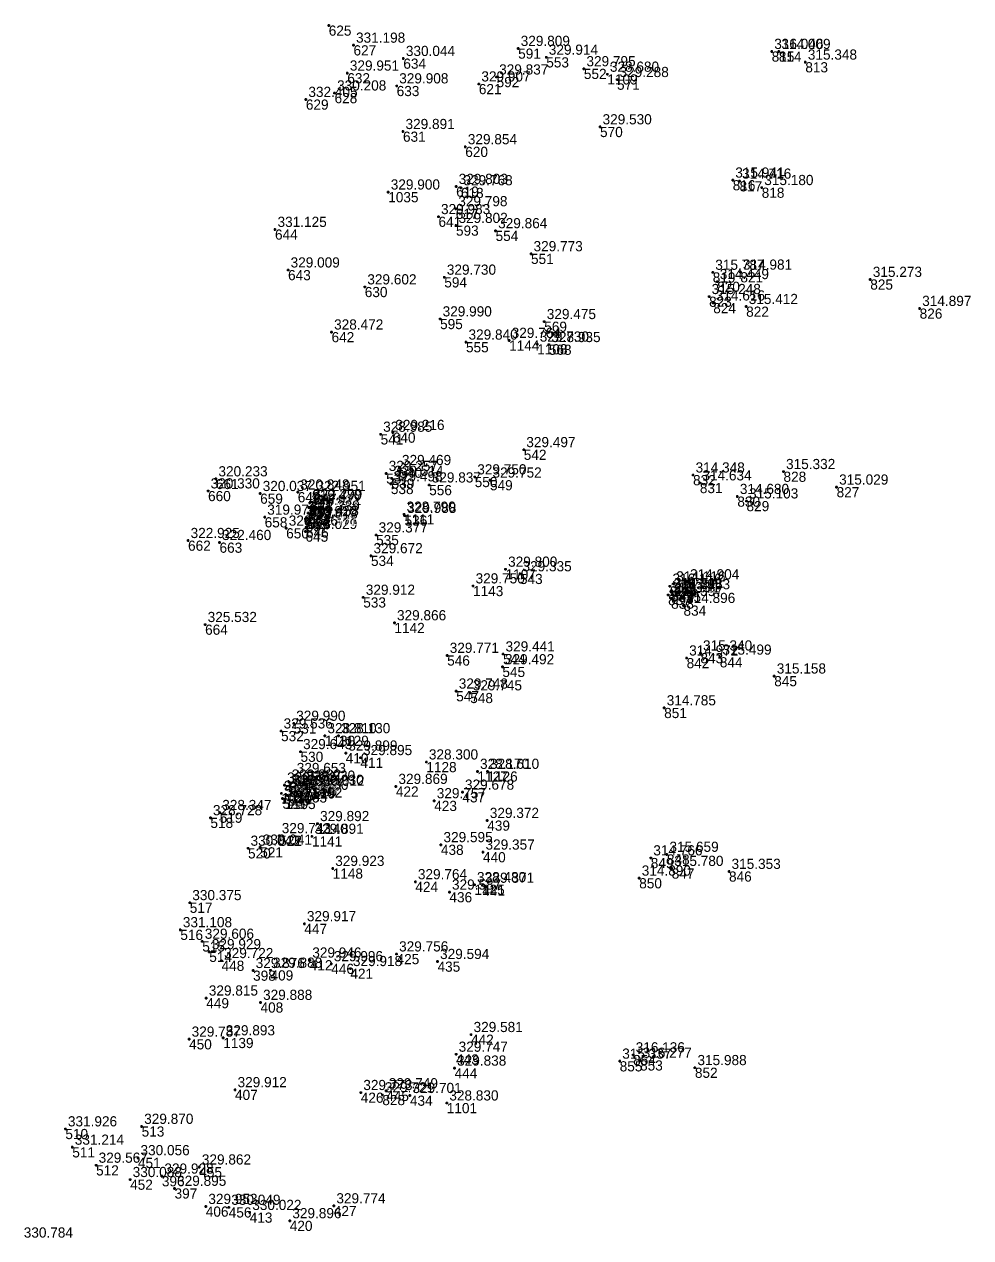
# Model space of a CAD drawing. Extents: x -829398 to -819400, y -1074439 to -1067977.
# Drawn here: x -825860.7 to -825749.1, y -1072841.8 to -1072698.7 of the extents above; entities that cross this region are included whole.
import ezdxf

# ---------------------------------------------------------------- set-up
doc = ezdxf.new("R2010")
doc.units = 0
for name, color, linetype in [('Vrstva 60', 7, 'Continuous'), ('Vrstva 61', 7, 'Continuous'), ('Čísla bodů_doměření_2012', 7, 'Continuous')]:
    doc.layers.add(name, color=color, linetype=linetype)

# ---------------------------------------------------------------- blocks, each defined once
blk = doc.blocks.new('BOD')
at = {"layer": 'Čísla bodů_doměření_2012'}
for p, q in [((-0.15, 0), (0.15, 0)), ((0, -0.15), (0, 0.15))]:
    blk.add_line(p, q, dxfattribs=at)

msp = doc.modelspace()

# ---------------------------------------------------------------- block references
at = {"layer": 'Vrstva 60'}
for p in [(-825824.785, -1072698.818), (-825821.868, -1072701.144), (-825815.992, -1072702.712), (-825802.455, -1072701.528), (-825799.14, -1072702.562), (-825772.563, -1072701.877), (-825771.726, -1072701.884), (-825794.707, -1072703.923), (-825768.604, -1072703.141), (-825822.597, -1072704.435), (-825804.996, -1072704.893), (-825791.94, -1072704.57), (-825790.8, -1072705.196), (-825824.099, -1072706.779), (-825816.776, -1072705.943), (-825807.091, -1072705.717), (-825827.484, -1072707.54), (-825792.804, -1072710.775), (-825816.034, -1072711.327), (-825808.688, -1072713.118), (-825817.773, -1072718.46), (-825809.768, -1072717.804), (-825809.201, -1072717.963), (-825777.159, -1072717.056), (-825776.356, -1072717.18), (-825773.743, -1072717.935), (-825809.814, -1072720.434), (-825811.848, -1072721.363), (-825809.786, -1072722.405), (-825831.121, -1072722.871), (-825805.117, -1072723.027), (-825800.941, -1072725.739), (-825829.581, -1072727.655), (-825779.515, -1072727.93), (-825776.256, -1072727.911), (-825820.537, -1072729.65), (-825811.163, -1072728.508), (-825778.99, -1072729.03), (-825760.946, -1072728.766), (-825779.944, -1072730.791), (-825779.456, -1072731.548), (-825775.577, -1072731.966), (-825755.123, -1072732.194), (-825811.66, -1072733.426), (-825799.381, -1072733.743), (-825824.452, -1072734.971), (-825808.607, -1072736.159), (-825803.519, -1072735.962), (-825800.21, -1072736.4), (-825798.838, -1072736.455), (-825818.669, -1072747.031), (-825817.234, -1072746.822), (-825801.794, -1072748.846), (-825816.453, -1072750.958), (-825838.087, -1072752.292), (-825818.017, -1072751.653), (-825817.366, -1072752.225), (-825807.578, -1072752.06), (-825805.779, -1072752.436), (-825781.837, -1072751.835), (-825781.034, -1072752.768), (-825771.174, -1072751.433), (-825839.011, -1072753.714), (-825832.871, -1072754.022), (-825828.437, -1072753.85), (-825826.524, -1072754.016), (-825817.46, -1072752.881), (-825812.943, -1072753.011), (-825764.915, -1072753.261), (-825827.135, -1072755.649), (-825827.049, -1072755.664), (-825827.028, -1072755.104), (-825826.941, -1072754.979), (-825776.617, -1072754.37), (-825775.533, -1072754.895), (-825832.336, -1072756.81), (-825827.532, -1072756.998), (-825827.337, -1072756.935), (-825827.223, -1072756.33), (-825815.91, -1072756.46), (-825815.842, -1072756.608), (-825829.801, -1072758.106), (-825827.524, -1072758.499), (-825827.482, -1072757.281), (-825827.469, -1072758.023), (-825841.371, -1072759.565), (-825837.661, -1072759.801), (-825819.202, -1072758.906), (-825819.805, -1072761.357), (-825803.94, -1072762.95), (-825802.244, -1072763.49), (-825807.775, -1072764.917), (-825784.562, -1072764.953), (-825784.449, -1072765.562), (-825784.366, -1072765.463), (-825784.116, -1072764.682), (-825783.568, -1072765.607), (-825782.486, -1072764.439), (-825820.716, -1072766.259), (-825784.776, -1072765.978), (-825784.42, -1072766.405), (-825782.961, -1072767.225), (-825839.36, -1072769.473), (-825817.041, -1072769.269), (-825780.966, -1072772.828), (-825810.823, -1072773.107), (-825804.242, -1072772.941), (-825782.596, -1072773.418), (-825778.681, -1072773.319), (-825804.313, -1072774.454), (-825772.266, -1072775.544), (-825809.758, -1072777.319), (-825808.103, -1072777.532), (-825785.242, -1072779.299), (-825828.92, -1072781.122), (-825830.407, -1072782.024), (-825825.24, -1072782.58), (-825823.63, -1072782.58), (-825828.112, -1072784.462), (-825822.781, -1072784.631), (-825821.049, -1072785.169), (-825813.28, -1072785.68), (-825807.25, -1072786.79), (-825806.08, -1072786.79), (-825829.994, -1072788.406), (-825829.45, -1072788.052), (-825828.856, -1072787.283), (-825827.77, -1072788.19), (-825816.869, -1072788.566), (-825830.369, -1072789.379), (-825830.245, -1072789.989), (-825829.7, -1072789.626), (-825829.329, -1072788.655), (-825829.3, -1072789.12), (-825828.56, -1072789.26), (-825826.76, -1072788.67), (-825826.67, -1072788.788), (-825809.028, -1072789.245), (-825829.9, -1072790.03), (-825812.35, -1072790.255), (-825838.736, -1072792.258), (-825837.639, -1072791.648), (-825806.097, -1072792.581), (-825826.107, -1072792.95), (-825832.861, -1072795.731), (-825830.626, -1072794.371), (-825826.764, -1072794.448), (-825811.559, -1072795.436), (-825834.302, -1072795.856), (-825806.601, -1072796.308), (-825786.823, -1072796.996), (-825784.917, -1072796.576), (-825824.319, -1072798.237), (-825784.353, -1072798.238), (-825777.599, -1072798.586), (-825814.576, -1072799.808), (-825788.184, -1072799.381), (-825810.558, -1072801.03), (-825807.61, -1072800.15), (-825806.674, -1072800.224), (-825841.17, -1072802.272), (-825842.283, -1072805.467), (-825827.661, -1072804.755), (-825839.695, -1072806.829), (-825838.87, -1072808.056), (-825816.79, -1072808.324), (-825837.417, -1072809.109), (-825827.024, -1072809.05), (-825824.486, -1072809.475), (-825822.235, -1072810.048), (-825811.96, -1072809.216), (-825833.701, -1072810.279), (-825831.649, -1072810.245), (-825839.224, -1072813.525), (-825832.827, -1072814.034), (-825841.249, -1072818.375), (-825837.222, -1072818.218), (-825808.012, -1072817.83), (-825809.771, -1072820.153), (-825790.485, -1072820.97), (-825788.9, -1072820.23), (-825788.083, -1072820.864), (-825809.952, -1072821.793), (-825781.617, -1072821.73), (-825835.834, -1072824.335), (-825821.01, -1072824.671), (-825818.467, -1072824.947), (-825818.01, -1072824.464), (-825815.215, -1072825.023), (-825810.87, -1072825.9), (-825846.841, -1072828.657), (-825855.835, -1072828.957), (-825855.018, -1072831.117), (-825847.277, -1072832.356), (-825852.212, -1072833.244), (-825840.043, -1072833.452), (-825848.2, -1072834.933), (-825844.455, -1072834.527), (-825842.961, -1072835.968), (-825839.279, -1072838.106), (-825836.573, -1072838.205), (-825824.187, -1072838.035), (-825834.101, -1072838.816), (-825829.378, -1072839.788)]:
    msp.add_blockref('BOD', p, dxfattribs=at)

# ---------------------------------------------------------------- texts
for s, p in [('625', (-825824.785, -1072700.018)), ('627', (-825821.868, -1072702.344)), ('591', (-825802.455, -1072702.728)), ('553', (-825799.14, -1072703.762)), ('815', (-825772.563, -1072703.077)), ('814', (-825771.726, -1072703.084)), ('634', (-825815.992, -1072703.912)), ('552', (-825794.707, -1072705.123)), ('813', (-825768.604, -1072704.341)), ('632', (-825822.597, -1072705.635)), ('592', (-825804.996, -1072706.093)), ('1109', (-825791.94, -1072705.77)), ('571', (-825790.8, -1072706.396)), ('628', (-825824.099, -1072707.979)), ('633', (-825816.776, -1072707.143)), ('621', (-825807.091, -1072706.917)), ('629', (-825827.484, -1072708.74)), ('570', (-825792.804, -1072711.975)), ('631', (-825816.034, -1072712.527)), ('620', (-825808.688, -1072714.318)), ('619', (-825809.768, -1072719.004)), ('618', (-825809.201, -1072719.163)), ('816', (-825777.159, -1072718.256)), ('817', (-825776.356, -1072718.38)), ('818', (-825773.743, -1072719.135)), ('1035', (-825817.773, -1072719.66)), ('617', (-825809.814, -1072721.634)), ('641', (-825811.848, -1072722.563)), ('593', (-825809.786, -1072723.605)), ('644', (-825831.121, -1072724.071)), ('554', (-825805.117, -1072724.227)), ('551', (-825800.941, -1072726.939)), ('643', (-825829.581, -1072728.855)), ('819', (-825779.515, -1072729.13)), ('821', (-825776.256, -1072729.111)), ('630', (-825820.537, -1072730.85)), ('594', (-825811.163, -1072729.708)), ('820', (-825778.99, -1072730.23)), ('825', (-825760.946, -1072729.966)), ('823', (-825779.944, -1072731.991)), ('824', (-825779.456, -1072732.748)), ('822', (-825775.577, -1072733.166)), ('826', (-825755.123, -1072733.394)), ('595', (-825811.66, -1072734.626)), ('569', (-825799.381, -1072734.943)), ('642', (-825824.452, -1072736.171)), ('555', (-825808.607, -1072737.359)), ('1144', (-825803.519, -1072737.162)), ('1108', (-825800.21, -1072737.6)), ('568', (-825798.838, -1072737.655)), ('640', (-825817.234, -1072748.022)), ('541', (-825818.669, -1072748.231)), ('542', (-825801.794, -1072750.046)), ('540', (-825816.453, -1072752.158)), ('661', (-825838.087, -1072753.492)), ('537', (-825818.017, -1072752.853)), ('539', (-825817.366, -1072753.425)), ('550', (-825807.578, -1072753.26)), ('549', (-825805.779, -1072753.636)), ('832', (-825781.837, -1072753.035)), ('828', (-825771.174, -1072752.633)), ('660', (-825839.011, -1072754.914)), ('659', (-825832.871, -1072755.222)), ('649', (-825828.437, -1072755.05)), ('647', (-825826.524, -1072755.216)), ('538', (-825817.46, -1072754.081)), ('556', (-825812.943, -1072754.211)), ('831', (-825781.034, -1072753.968)), ('827', (-825764.915, -1072754.461)), ('651', (-825827.028, -1072756.304)), ('648', (-825826.941, -1072756.179)), ('830', (-825776.617, -1072755.57)), ('829', (-825775.533, -1072756.095)), ('658', (-825832.336, -1072758.01)), ('656', (-825827.337, -1072758.135)), ('654', (-825827.223, -1072757.53)), ('653', (-825827.135, -1072756.849)), ('652', (-825827.049, -1072756.864)), ('1111', (-825815.91, -1072757.66)), ('536', (-825815.842, -1072757.808)), ('650', (-825829.801, -1072759.306)), ('655', (-825827.532, -1072758.198)), ('657', (-825827.482, -1072758.481)), ('646', (-825827.469, -1072759.223)), ('662', (-825841.371, -1072760.765)), ('663', (-825837.661, -1072761.001)), ('645', (-825827.524, -1072759.699)), ('535', (-825819.202, -1072760.106)), ('534', (-825819.805, -1072762.557)), ('1107', (-825803.94, -1072764.15)), ('543', (-825802.244, -1072764.69)), ('1143', (-825807.775, -1072766.117)), ('836', (-825784.562, -1072766.153)), ('841', (-825784.449, -1072766.762)), ('840', (-825784.366, -1072766.663)), ('839', (-825784.116, -1072765.882)), ('833', (-825782.486, -1072765.639)), ('533', (-825820.716, -1072767.459)), ('837', (-825784.776, -1072767.178)), ('838', (-825784.42, -1072767.605)), ('835', (-825783.568, -1072766.807)), ('834', (-825782.961, -1072768.425)), ('664', (-825839.36, -1072770.673)), ('1142', (-825817.041, -1072770.469)), ('546', (-825810.823, -1072774.307)), ('544', (-825804.242, -1072774.141)), ('842', (-825782.596, -1072774.618)), ('843', (-825780.966, -1072774.028)), ('844', (-825778.681, -1072774.519)), ('545', (-825804.313, -1072775.654)), ('845', (-825772.266, -1072776.744)), ('547', (-825809.758, -1072778.519)), ('548', (-825808.103, -1072778.732)), ('851', (-825785.242, -1072780.499)), ('531', (-825828.92, -1072782.322)), ('532', (-825830.407, -1072783.224)), ('1130', (-825825.24, -1072783.78)), ('1129', (-825823.63, -1072783.78)), ('530', (-825828.112, -1072785.662)), ('410', (-825822.781, -1072785.831)), ('411', (-825821.049, -1072786.369)), ('1128', (-825813.28, -1072786.88)), ('1127', (-825807.25, -1072787.99)), ('1126', (-825806.08, -1072787.99)), ('527', (-825829.994, -1072789.606)), ('524', (-825829.45, -1072789.252)), ('528', (-825828.856, -1072788.483)), ('1131', (-825827.77, -1072789.39)), ('1050', (-825830.369, -1072790.579)), ('526', (-825829.7, -1072790.826)), ('525', (-825829.329, -1072789.855)), ('1104', (-825829.3, -1072790.32)), ('1103', (-825828.56, -1072790.46)), ('1102', (-825826.76, -1072789.87)), ('529', (-825826.67, -1072789.988)), ('422', (-825816.869, -1072789.766)), ('437', (-825809.028, -1072790.445)), ('523', (-825830.245, -1072791.189)), ('1105', (-825829.9, -1072791.23)), ('423', (-825812.35, -1072791.455)), ('518', (-825838.736, -1072793.458)), ('519', (-825837.639, -1072792.848)), ('439', (-825806.097, -1072793.781)), ('1140', (-825826.107, -1072794.15)), ('522', (-825830.626, -1072795.571)), ('1141', (-825826.764, -1072795.648)), ('438', (-825811.559, -1072796.636)), ('520', (-825834.302, -1072797.056)), ('521', (-825832.861, -1072796.931)), ('440', (-825806.601, -1072797.508)), ('849', (-825786.823, -1072798.196)), ('848', (-825784.917, -1072797.776)), ('1148', (-825824.319, -1072799.437)), ('847', (-825784.353, -1072799.438)), ('424', (-825814.576, -1072801.008)), ('850', (-825788.184, -1072800.581)), ('846', (-825777.599, -1072799.786)), ('436', (-825810.558, -1072802.23)), ('1125', (-825807.61, -1072801.35)), ('441', (-825806.674, -1072801.424)), ('517', (-825841.17, -1072803.472)), ('516', (-825842.283, -1072806.667)), ('447', (-825827.661, -1072805.955)), ('515', (-825839.695, -1072808.029)), ('514', (-825838.87, -1072809.256)), ('425', (-825816.79, -1072809.524)), ('448', (-825837.417, -1072810.309)), ('412', (-825827.024, -1072810.25)), ('446', (-825824.486, -1072810.675)), ('435', (-825811.96, -1072810.416)), ('398', (-825833.701, -1072811.479)), ('409', (-825831.649, -1072811.445)), ('421', (-825822.235, -1072811.248)), ('449', (-825839.224, -1072814.725)), ('408', (-825832.827, -1072815.234)), ('450', (-825841.249, -1072819.575)), ('1139', (-825837.222, -1072819.418)), ('442', (-825808.012, -1072819.03)), ('443', (-825809.771, -1072821.353)), ('855', (-825790.485, -1072822.17)), ('854', (-825788.9, -1072821.43)), ('853', (-825788.083, -1072822.064)), ('444', (-825809.952, -1072822.993)), ('852', (-825781.617, -1072822.93)), ('407', (-825835.834, -1072825.535)), ('426', (-825821.01, -1072825.871)), ('828', (-825818.467, -1072826.147)), ('445', (-825818.01, -1072825.664)), ('434', (-825815.215, -1072826.223)), ('1101', (-825810.87, -1072827.1)), ('510', (-825855.835, -1072830.157)), ('513', (-825846.841, -1072829.857)), ('511', (-825855.018, -1072832.317)), ('451', (-825847.277, -1072833.556)), ('512', (-825852.212, -1072834.444)), ('455', (-825840.043, -1072834.652)), ('452', (-825848.2, -1072836.133)), ('396', (-825844.455, -1072835.727)), ('397', (-825842.961, -1072837.168)), ('406', (-825839.279, -1072839.306)), ('456', (-825836.573, -1072839.405)), ('427', (-825824.187, -1072839.235)), ('413', (-825834.101, -1072840.016)), ('420', (-825829.378, -1072840.988))]:
    msp.add_text(s, height=1.2, dxfattribs=at).set_placement(p)
at = {"layer": 'Vrstva 61'}
for s, p in [('331.198', (-825821.568, -1072700.844)), ('329.809', (-825802.155, -1072701.228)), ('329.914', (-825798.84, -1072702.262)), ('316.046', (-825772.263, -1072701.577)), ('314.009', (-825771.426, -1072701.584)), ('330.044', (-825815.692, -1072702.412)), ('329.795', (-825794.407, -1072703.623)), ('315.348', (-825768.304, -1072702.841)), ('329.951', (-825822.297, -1072704.135)), ('329.837', (-825804.696, -1072704.593)), ('328.680', (-825791.64, -1072704.27)), ('329.288', (-825790.5, -1072704.896)), ('330.208', (-825823.799, -1072706.479)), ('329.908', (-825816.476, -1072705.643)), ('329.907', (-825806.791, -1072705.417)), ('332.405', (-825827.184, -1072707.24)), ('329.530', (-825792.504, -1072710.475)), ('329.891', (-825815.734, -1072711.027)), ('329.854', (-825808.388, -1072712.818)), ('329.803', (-825809.468, -1072717.504)), ('329.768', (-825808.901, -1072717.663)), ('315.941', (-825776.859, -1072716.756)), ('314.716', (-825776.056, -1072716.88)), ('315.180', (-825773.443, -1072717.635)), ('329.900', (-825817.473, -1072718.16)), ('329.798', (-825809.514, -1072720.134)), ('329.983', (-825811.548, -1072721.063)), ('329.802', (-825809.486, -1072722.105)), ('331.125', (-825830.821, -1072722.571)), ('329.864', (-825804.817, -1072722.727)), ('329.773', (-825800.641, -1072725.439)), ('329.009', (-825829.281, -1072727.355)), ('315.787', (-825779.215, -1072727.63)), ('314.981', (-825775.956, -1072727.611)), ('329.602', (-825820.237, -1072729.35)), ('329.730', (-825810.863, -1072728.208)), ('314.449', (-825778.69, -1072728.73)), ('315.273', (-825760.646, -1072728.466)), ('315.248', (-825779.644, -1072730.491)), ('314.616', (-825779.156, -1072731.248)), ('315.412', (-825775.277, -1072731.666)), ('314.897', (-825754.823, -1072731.894)), ('329.990', (-825811.36, -1072733.126)), ('329.475', (-825799.081, -1072733.443)), ('328.472', (-825824.152, -1072734.671)), ('329.840', (-825808.307, -1072735.859)), ('329.764', (-825803.219, -1072735.662)), ('329.730', (-825799.91, -1072736.1)), ('328.935', (-825798.538, -1072736.155)), ('329.216', (-825816.934, -1072746.522)), ('328.985', (-825818.369, -1072746.731)), ('329.497', (-825801.494, -1072748.546)), ('329.469', (-825816.153, -1072750.658)), ('320.233', (-825837.787, -1072751.992)), ('329.257', (-825817.717, -1072751.353)), ('329.514', (-825817.066, -1072751.925)), ('329.750', (-825807.278, -1072751.76)), ('329.752', (-825805.479, -1072752.136)), ('314.348', (-825781.537, -1072751.535)), ('315.332', (-825770.874, -1072751.133)), ('320.330', (-825838.711, -1072753.414)), ('320.037', (-825832.571, -1072753.722)), ('320.848', (-825828.137, -1072753.55)), ('322.951', (-825826.224, -1072753.716)), ('329.498', (-825817.16, -1072752.581)), ('329.837', (-825812.643, -1072752.711)), ('314.634', (-825780.734, -1072752.468)), ('315.029', (-825764.615, -1072752.961)), ('319.470', (-825826.728, -1072754.804)), ('322.299', (-825826.641, -1072754.679)), ('314.680', (-825776.317, -1072754.07)), ('315.103', (-825775.233, -1072754.595)), ('319.978', (-825832.036, -1072756.51)), ('320.920', (-825827.232, -1072756.698)), ('319.458', (-825827.037, -1072756.635)), ('321.339', (-825826.923, -1072756.03)), ('320.927', (-825826.835, -1072755.349)), ('319.222', (-825826.749, -1072755.364)), ('328.790', (-825815.61, -1072756.16)), ('329.988', (-825815.542, -1072756.308)), ('320.526', (-825829.501, -1072757.806)), ('319.613', (-825827.182, -1072756.981)), ('322.471', (-825827.169, -1072757.723)), ('322.925', (-825841.071, -1072759.265)), ('322.460', (-825837.361, -1072759.501)), ('323.029', (-825827.224, -1072758.199)), ('329.377', (-825818.902, -1072758.606)), ('329.672', (-825819.505, -1072761.057)), ('329.800', (-825803.64, -1072762.65)), ('329.335', (-825801.944, -1072763.19)), ('329.750', (-825807.475, -1072764.617)), ('316.116', (-825784.262, -1072764.653)), ('315.328', (-825784.149, -1072765.262)), ('314.711', (-825784.066, -1072765.163)), ('314.116', (-825783.816, -1072764.382)), ('313.953', (-825783.268, -1072765.307)), ('314.904', (-825782.186, -1072764.139)), ('329.912', (-825820.416, -1072765.959)), ('316.131', (-825784.476, -1072765.678)), ('314.397', (-825784.12, -1072766.105)), ('314.896', (-825782.661, -1072766.925)), ('325.532', (-825839.06, -1072769.173)), ('329.866', (-825816.741, -1072768.969)), ('329.771', (-825810.523, -1072772.807)), ('329.441', (-825803.942, -1072772.641)), ('314.972', (-825782.296, -1072773.118)), ('315.340', (-825780.666, -1072772.528)), ('315.499', (-825778.381, -1072773.019)), ('329.492', (-825804.013, -1072774.154)), ('315.158', (-825771.966, -1072775.244)), ('329.748', (-825809.458, -1072777.019)), ('329.745', (-825807.803, -1072777.232)), ('314.785', (-825784.942, -1072778.999)), ('329.990', (-825828.62, -1072780.822)), ('329.536', (-825830.107, -1072781.724)), ('328.810', (-825824.94, -1072782.28)), ('328.130', (-825823.33, -1072782.28)), ('329.643', (-825827.812, -1072784.162)), ('329.899', (-825822.481, -1072784.331)), ('329.895', (-825820.749, -1072784.869)), ('328.300', (-825812.98, -1072785.38)), ('328.170', (-825806.95, -1072786.49)), ('328.610', (-825805.78, -1072786.49)), ('329.773', (-825829.694, -1072788.106)), ('329.882', (-825829.15, -1072787.752)), ('329.653', (-825828.556, -1072786.983)), ('328.930', (-825827.47, -1072787.89)), ('329.750', (-825830.069, -1072789.079)), ('329.764', (-825829.4, -1072789.326)), ('329.761', (-825829.029, -1072788.355)), ('328.910', (-825829, -1072788.82)), ('328.930', (-825828.26, -1072788.96)), ('328.930', (-825826.46, -1072788.37)), ('330.012', (-825826.37, -1072788.488)), ('329.869', (-825816.569, -1072788.266)), ('329.678', (-825808.728, -1072788.945)), ('329.798', (-825829.945, -1072789.689)), ('328.980', (-825829.6, -1072789.73)), ('329.757', (-825812.05, -1072789.955)), ('328.728', (-825838.436, -1072791.958)), ('328.347', (-825837.339, -1072791.348)), ('329.372', (-825805.797, -1072792.281)), ('329.892', (-825825.807, -1072792.65)), ('329.743', (-825830.326, -1072794.071)), ('329.891', (-825826.464, -1072794.148)), ('329.595', (-825811.259, -1072795.136)), ('330.043', (-825834.002, -1072795.556)), ('330.041', (-825832.561, -1072795.431)), ('329.357', (-825806.301, -1072796.008)), ('314.766', (-825786.523, -1072796.696)), ('315.659', (-825784.617, -1072796.276)), ('329.923', (-825824.019, -1072797.937)), ('315.780', (-825784.053, -1072797.938)), ('329.764', (-825814.276, -1072799.508)), ('314.890', (-825787.884, -1072799.081)), ('315.353', (-825777.299, -1072798.286)), ('329.587', (-825810.258, -1072800.73)), ('328.480', (-825807.31, -1072799.85)), ('329.371', (-825806.374, -1072799.924)), ('330.375', (-825840.87, -1072801.972)), ('331.108', (-825841.983, -1072805.167)), ('329.917', (-825827.361, -1072804.455)), ('329.606', (-825839.395, -1072806.529)), ('329.929', (-825838.57, -1072807.756)), ('329.756', (-825816.49, -1072808.024)), ('329.722', (-825837.117, -1072808.809)), ('329.946', (-825826.724, -1072808.75)), ('329.996', (-825824.186, -1072809.175)), ('329.594', (-825811.66, -1072808.916)), ('329.876', (-825833.401, -1072809.979)), ('329.888', (-825831.349, -1072809.945)), ('329.918', (-825821.935, -1072809.748)), ('329.815', (-825838.924, -1072813.225)), ('329.888', (-825832.527, -1072813.734)), ('329.787', (-825840.949, -1072818.075)), ('329.893', (-825836.922, -1072817.918)), ('329.581', (-825807.712, -1072817.53)), ('329.747', (-825809.471, -1072819.853)), ('315.337', (-825790.185, -1072820.67)), ('316.136', (-825788.6, -1072819.93)), ('316.277', (-825787.783, -1072820.564)), ('329.838', (-825809.652, -1072821.493)), ('315.988', (-825781.317, -1072821.43)), ('329.912', (-825835.534, -1072824.035)), ('329.773', (-825820.71, -1072824.371)), ('329.721', (-825818.167, -1072824.647)), ('329.749', (-825817.71, -1072824.164)), ('329.701', (-825814.915, -1072824.723)), ('328.830', (-825810.57, -1072825.6)), ('331.926', (-825855.535, -1072828.657)), ('329.870', (-825846.541, -1072828.357)), ('331.214', (-825854.718, -1072830.817)), ('330.056', (-825846.977, -1072832.056)), ('329.567', (-825851.912, -1072832.944)), ('329.862', (-825839.743, -1072833.152)), ('330.088', (-825847.9, -1072834.633)), ('329.928', (-825844.155, -1072834.227)), ('329.895', (-825842.661, -1072835.668)), ('329.953', (-825838.979, -1072837.806)), ('330.049', (-825836.273, -1072837.905)), ('329.774', (-825823.887, -1072837.735)), ('330.022', (-825833.801, -1072838.516)), ('329.896', (-825829.078, -1072839.488)), ('330.784', (-825860.739, -1072841.769))]:
    msp.add_text(s, height=1.2, dxfattribs=at).set_placement(p)

doc.saveas('drawing.dxf')
